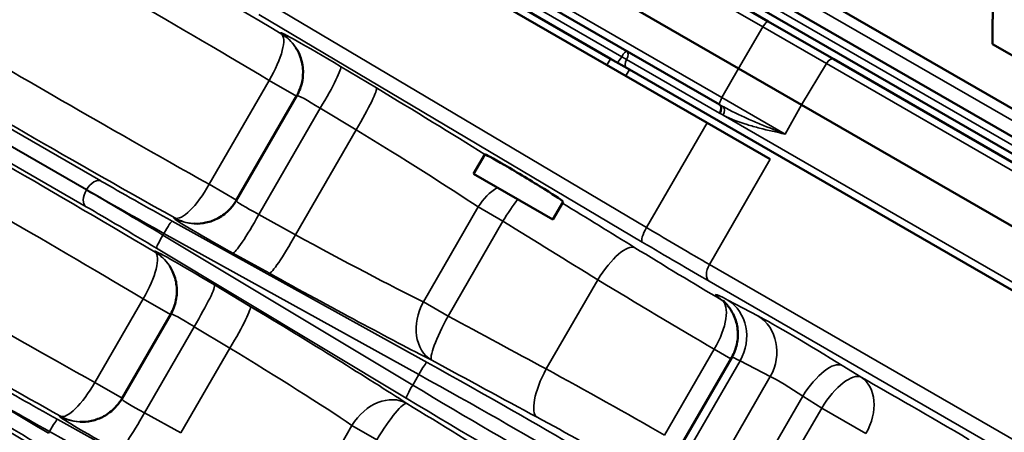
# Model space of a CAD drawing. Header units: inches. Extents: x 1 to 271, y 5 to 171.
# Tile 266 of 334: x 249 to 253.03, y 93.71 to 95.4. Entities that reach past the tile are written whole.
import ezdxf

# ---------------------------------------------------------------- set-up
doc = ezdxf.new("R2010")
doc.units = ezdxf.units.IN
doc.header["$LTSCALE"] = 8
doc.header["$MEASUREMENT"] = 0
doc.layers.add('Visible (ANSI)', color=7, linetype='Continuous', lineweight=50)
doc.layers.add('Visible Narrow (ANSI)', color=7, linetype='Continuous', lineweight=35)

msp = doc.modelspace()

# ---------------------------------------------------------------- linework, layer by layer
at = {"layer": 'Visible (ANSI)'}
for p, q in [((252.0673, 95.3903), (250.4856, 96.3034)), ((251.9453, 95.198), (250.3636, 96.1112)), ((250.2878, 95.9616), (251.8669, 95.0498)), ((251.8165, 94.975), (250.5186, 95.7244)), ((251.4217, 95.2376), (250.8451, 95.5705)), ((253.8675, 94.3855), (251.814, 95.5711)), ((252.116, 95.5815), (253.3179, 94.8876)), ((252.0978, 95.4766), (253.2976, 94.7839)), ((252.3355, 95.2354), (252.0673, 95.3903)), ((253.3066, 95.1119), (252.9856, 95.2973)), ((251.4982, 95.1934), (251.4217, 95.2376)), ((253.9009, 94.3316), (252.3355, 95.2354)), ((251.4982, 95.1934), (253.8029, 93.8628)), ((252.2037, 95.0488), (251.9453, 95.198)), ((250.1367, 95.0864), (249.8885, 94.6565)), ((251.8828, 95.0407), (251.8828, 95.0407)), ((253.9166, 94.0599), (252.2037, 95.0488)), ((252.0749, 94.8258), (251.8165, 94.975)), ((250.8601, 94.7663), (250.906, 94.8459)), ((250.8601, 94.7663), (251.1848, 94.5788)), ((251.1848, 94.5788), (251.227, 94.6518)), ((249.6201, 94.1917), (249.4197, 93.8446)), ((251.9173, 94.0134), (251.708, 93.6508))]:
    msp.add_line(p, q, dxfattribs=at)
for centre, major_axis, ratio, start_param, end_param in [((250.1824, 95.2593), (0.1643, -0.0905), 0.028501, 2.2409, 2.241085), ((250.1824, 95.2593), (0.1643, -0.0905), 0.028501, 4.077265, 4.077439), ((249.9723, 95.1807), (0.1602, 0.1021), 0.99794, 6.281305, 6.283185), ((250.1824, 95.2593), (0.1643, -0.0905), 0.028501, 5.632234, 5.632464), ((250.1824, 95.2593), (0.1643, -0.0905), 0.028501, 0.659932, 0.660224), ((251.0665, 94.7488), (0.1605, -0.097), 0.028501, 0.000575, 3.142168), ((249.7246, 94.7517), (-0.0084, -0.1898), 0.99794, 0, 0.001882), ((249.4557, 94.286), (0.1602, 0.1021), 0.99794, 6.281302, 6.283185), ((249.2559, 93.9398), (-0.0084, -0.1898), 0.99794, 0, 0.001886)]:
    msp.add_ellipse(centre, major_axis=major_axis, ratio=ratio, start_param=start_param, end_param=end_param, dxfattribs=at)
msp.add_rational_spline([(253.0108, 95.6254), (252.9817, 95.4831), (252.9856, 95.2973)], [1, 1.07908713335, 1.08082679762], degree=2, dxfattribs=at)
for points, knots in [([(250.1367, 95.0864), (250.1468, 95.1039), (250.1541, 95.1232), (250.1622, 95.1626), (250.1631, 95.1832), (250.1584, 95.2232), (250.1528, 95.243), (250.1409, 95.2685), (250.1369, 95.2757), (250.1326, 95.2825)], [0.000173, 0.000173, 0.000173, 0.000173, 0.1535867, 0.1535867, 0.3073631, 0.3073631, 0.4610133, 0.4610133, 0.5240565, 0.5240565, 0.5240565, 0.5240565]), ([(249.7166, 94.562), (249.7324, 94.5613), (249.7488, 94.5626), (249.782, 94.5698), (249.7992, 94.5762), (249.8325, 94.5944), (249.8488, 94.6069), (249.8724, 94.6321), (249.8812, 94.6439), (249.8884, 94.6564)], [0, 0, 0, 0, 0.1237051, 0.1237051, 0.2606822, 0.2606822, 0.4136049, 0.4136049, 0.5240676, 0.5240676, 0.5240676, 0.5240676]), ([(249.6202, 94.1917), (249.6302, 94.2092), (249.6375, 94.2284), (249.6456, 94.2678), (249.6465, 94.2885), (249.6419, 94.3285), (249.6363, 94.3483), (249.6243, 94.3738), (249.6204, 94.381), (249.616, 94.3878)], [0.0002736, 0.0002736, 0.0002736, 0.0002736, 0.1535908, 0.1535908, 0.307371, 0.307371, 0.4610296, 0.4610296, 0.5240386, 0.5240386, 0.5240386, 0.5240386]), ([(251.9174, 94.0135), (251.9272, 94.0305), (251.9343, 94.0494), (251.9426, 94.0883), (251.9437, 94.1088), (251.9394, 94.1486), (251.9338, 94.1685), (251.9221, 94.1943), (251.9179, 94.2021), (251.91, 94.2144), (251.9064, 94.2194), (251.9006, 94.2269), (251.8982, 94.2297), (251.8925, 94.2361), (251.8895, 94.2391), (251.8851, 94.2434), (251.8836, 94.2447), (251.8814, 94.2466), (251.8809, 94.247), (251.8809, 94.247)], [0.000164, 0.000164, 0.000164, 0.000164, 0.1507711, 0.1507711, 0.3044169, 0.3044169, 0.4589595, 0.4589595, 0.5290397, 0.5290397, 0.5818325, 0.5818325, 0.6192621, 0.6192621, 0.6788643, 0.6788643, 0.736116, 0.736116, 0.8046208, 0.8046208, 0.8046208, 0.8046208]), ([(249.2479, 93.7501), (249.2637, 93.7494), (249.28, 93.7507), (249.3133, 93.7579), (249.3304, 93.7643), (249.3638, 93.7825), (249.38, 93.795), (249.4037, 93.8202), (249.4124, 93.832), (249.4197, 93.8445)], [0, 0, 0, 0, 0.123704, 0.123704, 0.2606794, 0.2606794, 0.4136009, 0.4136009, 0.5240666, 0.5240666, 0.5240666, 0.5240666])]:
    msp.add_open_spline(points, degree=3, knots=knots, dxfattribs=at)
at = {"layer": 'Visible Narrow (ANSI)'}
for p, q in [((250.4635, 96.2814), (252.0451, 95.3682)), ((251.8774, 95.0786), (250.2958, 95.9918)), ((251.4672, 95.246), (250.858, 95.5977)), ((251.8287, 95.5985), (253.4097, 94.6857)), ((253.2966, 94.8513), (252.0967, 95.5441)), ((251.5687, 94.5458), (249.9984, 95.4785)), ((249.981, 95.4193), (251.5514, 94.4866)), ((252.0451, 95.3682), (251.9453, 95.198)), ((252.0451, 95.3682), (252.3049, 95.2182)), ((250.0706, 95.3432), (250.0727, 95.3399)), ((249.3344, 94.7367), (248.4605, 95.2412)), ((251.4217, 95.2376), (251.4067, 95.2116)), ((251.487, 95.2346), (251.8674, 95.0149)), ((248.382, 95.2173), (249.2755, 94.7014)), ((249.2747, 94.7), (248.3941, 95.2085)), ((250.4623, 95.1178), (250.3158, 95.2058)), ((251.4832, 95.1675), (251.4982, 95.1934)), ((251.9453, 95.198), (251.8774, 95.0786)), ((252.3049, 95.2182), (252.2037, 95.0488)), ((252.3049, 95.2182), (254.0179, 94.2292)), ((248.3813, 95.1466), (249.2736, 94.6314)), ((250.0237, 95.149), (249.7778, 94.7231)), ((250.0237, 95.149), (250.1355, 95.0844)), ((252.1368, 94.9289), (251.8774, 95.0786)), ((249.9813, 94.5993), (250.2326, 95.0346)), ((250.2326, 95.0346), (250.3792, 94.9465)), ((252.2037, 95.0488), (252.1368, 94.9289)), ((253.8205, 93.8875), (251.8819, 95.0068)), ((251.8165, 94.975), (251.5687, 94.5458)), ((250.3792, 94.9465), (250.1308, 94.5164)), ((251.826, 94.3948), (252.0749, 94.8258)), ((249.8896, 94.6585), (249.7778, 94.7231)), ((249.2755, 94.7014), (249.2747, 94.7)), ((250.879, 94.6302), (250.6547, 94.2417)), ((250.879, 94.6302), (250.9805, 94.5716)), ((249.6628, 94.5885), (249.6628, 94.5885)), ((250.1308, 94.5164), (249.9813, 94.5993)), ((249.6094, 94.5507), (249.6094, 94.5507)), ((250.6698, 93.9936), (249.6262, 94.5719)), ((249.6369, 94.5851), (249.633, 94.5853)), ((250.7562, 94.1831), (250.9805, 94.5716)), ((249.5885, 94.5151), (249.5925, 94.5221)), ((250.6111, 93.9006), (249.5885, 94.5151)), ((249.5925, 94.5221), (250.6361, 93.9438)), ((249.5722, 94.4863), (249.5722, 94.4863)), ((249.554, 94.4485), (249.5561, 94.4452)), ((249.5622, 94.4611), (250.5849, 93.8465)), ((249.8746, 94.4416), (250.0241, 94.3588)), ((249.8893, 94.454), (249.8893, 94.454)), ((249.5662, 94.4211), (249.5661, 94.4211)), ((253.5187, 93.4175), (251.826, 94.3948)), ((251.8144, 94.3625), (251.8143, 94.3625)), ((249.9457, 94.2231), (249.7992, 94.3111)), ((251.3688, 94.332), (251.1578, 93.9666)), ((251.825, 94.3261), (253.5177, 93.3489)), ((249.7959, 94.2922), (249.7959, 94.2922)), ((249.5071, 94.2542), (249.309, 93.9112)), ((249.5071, 94.2542), (249.619, 94.1897)), ((250.7562, 94.1831), (250.6547, 94.2417)), ((252.0243, 94.1845), (251.9009, 94.2491)), ((249.5125, 93.7874), (249.7161, 94.1399)), ((249.7161, 94.1399), (249.8626, 94.0518)), ((249.8626, 94.0518), (249.6621, 93.7045)), ((251.8459, 94.0475), (251.6427, 93.6957)), ((251.8459, 94.0475), (251.9142, 94.0081)), ((250.6642, 93.9885), (250.6642, 93.9885)), ((251.9521, 94.0002), (251.7368, 93.6273)), ((251.9521, 94.0002), (252.0754, 93.9357)), ((250.6361, 93.9438), (250.6111, 93.9006)), ((252.4476, 93.9325), (252.37, 93.9807)), ((249.4209, 93.8466), (249.309, 93.9112)), ((252.0754, 93.9357), (251.8543, 93.5528)), ((250.5864, 93.8539), (250.5864, 93.8539)), ((251.9907, 93.4782), (252.2082, 93.8549)), ((252.2082, 93.8549), (252.2858, 93.8067)), ((249.6621, 93.7045), (249.5125, 93.7874)), ((252.2858, 93.8067), (252.0712, 93.4351)), ((252.2858, 93.8067), (252.467, 93.7021)), ((250.201, 93.1817), (249.1575, 93.76)), ((249.1682, 93.7732), (249.1642, 93.7734)), ((249.194, 93.7766), (249.1941, 93.7766)), ((249.1197, 93.7032), (249.1238, 93.7102)), ((249.1238, 93.7102), (250.1673, 93.1319)), ((249.1406, 93.7388), (249.1406, 93.7388)), ((250.3624, 93.7355), (250.1859, 93.4298)), ((250.3624, 93.7355), (250.4639, 93.6769))]:
    msp.add_line(p, q, dxfattribs=at)
for centre, major_axis, ratio, start_param, end_param in [((250.7251, 94.86), (-2.3025, 1.392), 0.028501, 5.016861, 5.640026), ((250.6268, 94.6975), (2.1379, -1.297), 0.030665, 1.875359, 2.498524), ((252.0518, 95.3634), (0.0155, 0.0268), 0.263274, 0, 1.544616), ((250.4704, 94.4264), (-2.1922, 1.203), 0.030665, 0.643068, 1.266233), ((249.9744, 95.1774), (0.0968, 0.1635), 0.299224, 4.715746, 6.253317), ((250.3357, 95.1835), (-0.2653, 0.1604), 0.028501, 4.804845, 6.340735), ((249.9723, 95.1807), (0.1602, 0.1021), 0.99794, 0, 0.460234), ((249.9744, 95.1774), (0.1602, 0.1021), 0.99794, 0.044861, 0.460234), ((250.1791, 95.2587), (-0.6045, 0.3329), 0.028501, 4.901879, 4.901886), ((250.7185, 94.8638), (2.3567, -1.298), 0.028501, 1.859815, 1.859824), ((250.3787, 94.2601), (2.3567, -1.298), 0.028501, 3.784752, 4.407917), ((251.4634, 95.2493), (-0.0155, -0.0268), 0.160082, 0, 1.538533), ((251.471, 95.2426), (0.0155, 0.0268), 0.160082, 6.283135, 7.821718), ((251.473, 95.2427), (0.0235, -0.0135), 0.00037, 4.463705, 5.353121), ((251.503, 95.2265), (-0.0155, -0.0268), 0.57735, 4.744653, 6.283185), ((251.471, 95.2426), (0.0155, 0.0268), 0.57735, 4.744653, 6.283236), ((252.32, 95.2086), (0.0155, 0.0268), 0.57735, 0, 1.544616), ((250.2175, 95.0433), (0.0979, 0.1629), 0.091738, 4.713998, 6.254565), ((250.1791, 95.2587), (-0.6045, 0.3329), 0.028501, 4.499278, 4.499289), ((250.7185, 94.8638), (2.3567, -1.298), 0.028501, 1.761488, 1.761494), ((250.2085, 93.9653), (-2.3025, 1.392), 0.028501, 5.016861, 5.640026), ((250.3641, 94.9553), (0.0979, 0.1629), 0.091738, 4.713998, 6.254565), ((250.5189, 95.0544), (-0.7532, 0.4554), 0.028501, 4.19004, 4.804845), ((250.2375, 95.021), (0.1008, -0.0654), 0.073457, 1.666524, 3.145439), ((251.8849, 95.0753), (-0.0155, -0.0268), 0.263274, 4.738569, 6.265692), ((251.8514, 95.023), (0.0155, 0.0268), 0.57735, 4.744653, 6.283185), ((251.9331, 95.2564), (0.3395, -0.2331), 0.510181, 4.864297, 4.870988), ((251.8537, 95.0217), (0.0153, 0.027), 0.577497, 4.740265, 6.262513), ((252.1446, 95.8796), (-0.2868, 0.9036), 0.816481, 2.41557, 2.432917), ((251.866, 95.015), (0.0143, 0.0275), 0.577746, 4.71291, 6.153274), ((251.9357, 95.2145), (-0.3175, 0.2186), 0.532727, 1.719113, 1.725883), ((252.4197, 96.0049), (-0.5239, -1.0056), 0.816216, 6.250993, 6.266118), ((252.0233, 94.9954), (-0.0155, -0.0268), 0.263274, 0.9289, 0.929146), ((250.4207, 94.8918), (0.5887, -0.3604), 0.03634, 0.701018, 1.663613), ((250.1103, 93.8028), (2.1379, -1.297), 0.030665, 1.875359, 2.498524), ((249.3055, 94.6841), (0.03, 0.052), 0.57735, 0.034907, 1.570796), ((249.2796, 94.758), (-0.343, 0.2059), 0.024229, 1.656286, 1.656321), ((249.6915, 94.5583), (-0.6045, 0.3329), 0.028501, 0.954742, 1.47834), ((249.7285, 94.7515), (-0.0931, -0.1656), 0.299224, 0.029868, 1.567439), ((251.0048, 94.5576), (0.1037, 0.1592), 0.764327, 1.00477, 1.612052), ((249.3047, 94.6827), (-0.03, -0.052), 0.57735, 4.712389, 6.248279), ((249.6376, 94.4627), (-0.6426, 0.3871), 0.026223, 4.804757, 5.328355), ((249.6625, 94.5058), (0.6565, -0.3629), 0.026223, 4.096423, 4.620021), ((249.2277, 94.6682), (0.3498, -0.1941), 0.024229, 1.485271, 1.485307), ((249.6066, 94.4113), (0.5906, -0.3571), 0.028501, 1.663252, 2.186851), ((249.9955, 94.6019), (-0.1071, 0.0546), 0.073457, 6.279339, 7.758254), ((251.0048, 94.5576), (-0.099, -0.1622), 0.14765, 4.10893, 4.715994), ((250.7251, 94.86), (-2.3025, 1.392), 0.028501, 4.376549, 4.511316), ((249.9662, 94.608), (-0.0921, -0.1662), 0.091738, 0.02862, 1.569188), ((249.5973, 94.5194), (0.0291, 0.0525), 0.091738, 0.02862, 1.569188), ((249.9039, 94.4355), (0.2716, -0.1496), 0.028501, 3.084043, 4.619933), ((249.7246, 94.7517), (-0.0084, -0.1898), 0.99794, 5.822951, 6.283185), ((249.7285, 94.7515), (-0.0084, -0.1898), 0.99794, 5.822951, 6.238361), ((250.6268, 94.6975), (2.1379, -1.297), 0.030665, 1.235047, 1.423227), ((250.0016, 93.6145), (-2.1922, 1.203), 0.030665, 0.677584, 1.266233), ((249.5932, 94.5124), (-0.0309, -0.0514), 0.091738, 4.713998, 6.254565), ((250.1157, 94.5251), (-0.0921, -0.1662), 0.091738, 0.02862, 1.569188), ((250.1989, 94.5078), (-0.6064, 0.3296), 0.03634, 1.47798, 2.440575), ((251.5824, 94.5379), (-0.0306, -0.0516), 0.263255, 4.715648, 6.253644), ((251.3687, 94.6996), (-0.8125, 0.4927), 0.0303, 1.83786, 2.186926), ((251.4231, 94.3007), (0.0999, 0.1616), 0.329972, 0.030191, 1.580739), ((250.7185, 94.8638), (2.3567, -1.298), 0.028501, 1.22594, 1.225955), ((251.3376, 94.6482), (0.8645, -0.5226), 0.028501, 4.979378, 5.328444), ((249.4579, 94.2827), (0.0968, 0.1635), 0.299224, 4.715746, 6.253317), ((249.8192, 94.2888), (-0.2653, 0.1604), 0.028501, 4.804845, 6.340735), ((249.4557, 94.286), (0.1602, 0.1021), 0.99794, 0, 0.460234), ((249.4579, 94.2827), (0.1602, 0.1021), 0.99794, 0.044812, 0.460234), ((250.3721, 94.2639), (-2.3025, 1.392), 0.028501, 1.380099, 1.380105), ((251.6871, 94.3806), (-0.4793, 0.2898), 0.028501, 1.234956, 1.994333), ((250.2019, 93.9691), (2.3567, -1.298), 0.028501, 1.859815, 1.859824), ((251.856, 94.3775), (-0.03, -0.052), 0.57735, 4.712389, 6.248279), ((250.1073, 94.3414), (0.771, -0.4246), 0.028501, 4.619933, 5.582528), ((249.701, 94.1486), (0.0979, 0.1629), 0.091738, 4.713998, 6.254565), ((251.5889, 94.2181), (0.6439, -0.3848), 0.021285, 4.376295, 5.135671), ((249.91, 93.4482), (2.3567, -1.298), 0.028501, 3.959135, 4.407917), ((250.2019, 93.9691), (2.3567, -1.298), 0.028501, 1.761488, 1.761494), ((252.3561, 93.9657), (-0.505, 0.3053), 0.028501, 5.852043, 6.620199), ((250.7805, 94.169), (-0.086, -0.1694), 0.764327, 4.671133, 6.23898), ((251.7783, 94.0865), (0.0962, 0.1638), 0.410454, 4.715396, 6.251931), ((251.7783, 94.0865), (0.1112, 0.1541), 0.943405, 0.039949, 0.086028), ((251.8026, 94.0865), (0.0881, 0.1684), 0.90811, 4.674513, 6.215081), ((249.7209, 94.1263), (0.1008, -0.0654), 0.073457, 1.666524, 3.145439), ((249.8475, 94.0605), (0.0979, 0.1629), 0.091738, 4.713998, 6.254565), ((250.0024, 94.1597), (-0.7532, 0.4554), 0.028501, 3.84225, 4.804845), ((250.1113, 94.3063), (0.3937, -0.238), 0.028501, 1.155101, 1.155102), ((250.7805, 94.169), (-0.091, -0.1668), 0.14765, 4.708783, 6.25437), ((250.4704, 94.4264), (-2.1922, 1.203), 0.030665, 1.718365, 1.906545), ((252.2634, 94.0356), (-0.2653, 0.1604), 0.028501, 4.316153, 5.852043), ((251.926, 94.022), (0.0881, 0.1684), 0.90811, 4.674513, 6.215081), ((249.7398, 93.1534), (-2.3025, 1.392), 0.028501, 5.016861, 5.40567), ((250.6268, 94.6975), (-2.1922, 1.203), 0.030665, 4.127658, 4.127691), ((249.9041, 93.9971), (0.5887, -0.3604), 0.03634, 0.701018, 1.663613), ((250.6268, 94.6975), (-2.1922, 1.203), 0.030665, 4.071669, 4.071705), ((250.6408, 93.941), (0.0291, 0.0525), 0.091738, 0.02862, 1.569188), ((250.5743, 94.0134), (-0.8849, 0.4874), 0.028501, 3.7947, 4.619933), ((250.3787, 94.2601), (2.3567, -1.298), 0.028501, 4.860049, 5.048229), ((252.2578, 93.8031), (0.3405, -0.2103), 0.042019, 2.711127, 3.142844), ((252.2718, 93.8182), (0.1002, 0.1614), 0.38631, 0.030899, 1.5832), ((250.5453, 93.9609), (0.8329, -0.4573), 0.0303, 0.653032, 1.478265), ((250.6489, 93.9981), (0.291, -0.1759), 0.028501, 4.762906, 4.762922), ((251.2121, 93.9353), (-0.09, -0.1673), 0.329972, 4.702446, 6.252995), ((251.3665, 93.833), (-0.6552, 0.3652), 0.021285, 4.289107, 5.048483), ((252.3494, 93.77), (0.1002, 0.1614), 0.38631, 0.030899, 1.5832), ((249.2227, 93.7464), (-0.6045, 0.3329), 0.028501, 0.954742, 1.47834), ((249.2598, 93.9396), (-0.0931, -0.1656), 0.299224, 0.029868, 1.567439), ((252.1651, 93.8731), (0.1008, -0.0654), 0.073457, 1.177832, 2.713722), ((253.4651, 93.278), (-1.4465, 0.8745), 0.028501, 5.13822, 5.509663), ((252.3494, 93.77), (0.0935, 0.1654), 0.715038, 4.705952, 6.242413), ((249.1689, 93.6508), (-0.6426, 0.3871), 0.026223, 4.804757, 5.328355), ((249.1938, 93.6939), (0.6565, -0.3629), 0.026223, 4.096423, 4.620021), ((250.4883, 93.6629), (0.1037, 0.1592), 0.764327, 0.044205, 1.612052), ((250.6159, 93.8978), (-0.0309, -0.0514), 0.091738, 4.713998, 6.254565), ((250.5705, 93.8623), (-0.2979, 0.1641), 0.028501, 4.661867, 4.661872), ((250.5509, 93.9706), (-0.8125, 0.4927), 0.0303, 1.663327, 2.488561), ((249.6415, 92.9909), (2.1379, -1.297), 0.030665, 1.875359, 2.21572), ((249.5268, 93.79), (-0.1071, 0.0546), 0.073457, 6.279339, 7.758254), ((250.4883, 93.6629), (0.099, 0.1622), 0.14765, 0.028815, 1.574402), ((250.5199, 93.9193), (0.8645, -0.5226), 0.028501, 4.804845, 5.630078), ((250.2085, 93.9653), (-2.3025, 1.392), 0.028501, 4.376549, 4.564729), ((249.1378, 93.5994), (0.5906, -0.3571), 0.028501, 1.663252, 2.186851), ((249.4974, 93.7961), (-0.0921, -0.1662), 0.091738, 0.02862, 1.569188), ((249.1285, 93.7075), (0.0291, 0.0525), 0.091738, 0.02862, 1.569188), ((249.4351, 93.6236), (0.2716, -0.1496), 0.028501, 3.084043, 4.619933), ((249.2559, 93.9398), (-0.0084, -0.1898), 0.99794, 5.822951, 6.283185), ((249.2598, 93.9396), (-0.0084, -0.1898), 0.99794, 5.822951, 6.238411), ((251.2749, 93.6666), (0.4906, -0.2702), 0.028501, 1.14726, 1.906636)]:
    msp.add_ellipse(centre, major_axis=major_axis, ratio=ratio, start_param=start_param, end_param=end_param, dxfattribs=at)
for points, knots in [([(252.1368, 94.9289), (252.1366, 94.929), (252.1364, 94.929), (252.1031, 94.942), (252.0517, 94.9622), (251.9657, 94.999), (251.9149, 95.0233), (251.8822, 95.0412)], [-0.0017485, -0.0017485, -0.0017485, -0.0017485, 0, 0, 0.3290873, 0.4936309, 0.8227182, 0.8227182, 0.8227182, 0.8227182]), ([(251.8819, 95.0068), (251.9131, 94.9906), (251.9628, 94.9721), (252.0487, 94.9482), (252.1014, 94.9366), (252.1364, 94.929), (252.1366, 94.9289), (252.1368, 94.9289)], [-0.8227182, -0.8227182, -0.8227182, -0.8227182, -0.4936309, -0.3290873, 0, 0, 0.0017485, 0.0017485, 0.0017485, 0.0017485])]:
    msp.add_open_spline(points, degree=3, knots=knots, dxfattribs=at)

doc.saveas('drawing.dxf')
